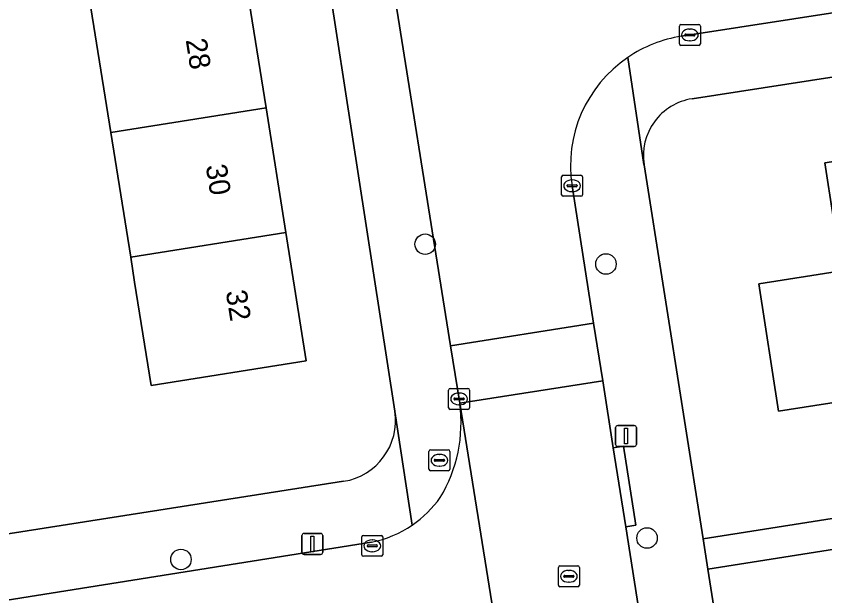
# Model space of a CAD drawing. Extents: x 160077 to 160948, y 386481 to 387498.
# Drawn here: x 160244.79 to 160283.4, y 387321.86 to 387349.54 of the extents above; entities that cross this region are included whole.
import ezdxf

# ---------------------------------------------------------------- set-up
doc = ezdxf.new("R2010")
doc.units = 0
for name, color, linetype in [('IMGEO_Boom', 7, 'Continuous'), ('IMGEO_Brandkraan', 7, 'Continuous'), ('IMGEO_Erf', 7, 'Continuous'), ('IMGEO_Kolk', 7, 'Continuous'), ('IMGEO_Lichtmast', 7, 'Continuous'), ('IMGEO_Pand', 7, 'Continuous'), ('IMGEO_Pand_nummerreeks', 7, 'Continuous'), ('IMGEO_Rijbaan_lokaal_open', 7, 'Continuous'), ('IMGEO_Rioolput', 7, 'Continuous'), ('IMGEO_Voetpad_open', 7, 'Continuous')]:
    doc.layers.add(name, color=color, linetype=linetype)

msp = doc.modelspace()

# ---------------------------------------------------------------- linework, layer by layer
at = {"layer": 'IMGEO_Boom'}
for centre in [(160264.321, 387338.653), (160272.951, 387337.706), (160274.913, 387324.624), (160252.66, 387323.599)]:
    msp.add_circle(centre, 0.489, dxfattribs=at)
at = {"layer": 'IMGEO_Brandkraan'}
for p, q in [((160264.498, 387327.909), (160264.498, 387328.761)), ((160264.573, 387328.835), (160265.425, 387328.835)), ((160265.499, 387328.761), (160265.499, 387327.909)), ((160264.757, 387328.329), (160264.757, 387328.341)), ((160265.195, 387328.292), (160264.797, 387328.292)), ((160264.8, 387328.378), (160265.198, 387328.378)), ((160264.986, 387328.615), (160265.011, 387328.615)), ((160265.241, 387328.341), (160265.241, 387328.329)), ((160265.009, 387328.055), (160264.984, 387328.055)), ((160265.425, 387327.835), (160264.573, 387327.835))]:
    msp.add_line(p, q, dxfattribs=at)
for points in [[(160264.498, 387327.909), (160264.498, 387328.761)], [(160264.573, 387328.835), (160265.425, 387328.835)], [(160265.499, 387328.761), (160265.499, 387327.909)], [(160265.425, 387327.835), (160264.573, 387327.835)]]:
    msp.add_lwpolyline(points, dxfattribs=at)
for centre, radius, start, end in [((160264.575, 387328.759), 0.0765, 91.552, 178.448), ((160264.575, 387328.759), 0.0765, 91.552, 178.448), ((160265.423, 387328.759), 0.0765, 1.552, 88.448), ((160265.423, 387328.759), 0.0765, 1.552, 88.448), ((160264.797, 387328.338), 0.0403, 85.8775, 175.7526), ((160264.794, 387328.328), 0.0366, 178.938, 274.7102), ((160265.198, 387328.335), 0.043, 264.8664, 352.4533), ((160265.202, 387328.34), 0.0386, 1.7309, 96.639), ((160264.575, 387327.911), 0.0765, 181.552, 268.448), ((160264.575, 387327.911), 0.0765, 181.552, 268.448), ((160265.423, 387327.911), 0.0765, 271.552, 358.448), ((160265.423, 387327.911), 0.0765, 271.552, 358.448)]:
    msp.add_arc(centre, radius, start, end, dxfattribs=at)
for centre, major_axis, ratio, start_param, end_param in [((160264.985, 387328.335), (-0.387, 0.002), 0.722429, 4.712389, 7.853982), ((160265.01, 387328.335), (-0.39, 0.002), 0.717154, 1.570796, 4.712389)]:
    msp.add_ellipse(centre, major_axis=major_axis, ratio=ratio, start_param=start_param, end_param=end_param, dxfattribs=at)
at = {"layer": 'IMGEO_Erf'}
for points in [[(160257.725, 387363.991), (160256.577, 387371.817), (160237.025, 387368.95), (160232.602, 387368.301), (160233.237, 387364.05), (160235.638, 387364.414), (160236.273, 387360.226), (160236.918, 387355.978), (160234.517, 387355.614), (160235.132, 387352.14), (160237.533, 387352.504), (160238.168, 387348.316), (160238.813, 387344.068), (160236.412, 387343.704), (160237.028, 387340.229), (160239.429, 387340.593), (160240.069, 387336.374), (160240.709, 387332.157), (160238.308, 387331.793), (160239.518, 387324.06), (160260.423, 387327.331)], [(160262.869, 387330.677), (160257.725, 387363.991)], [(160345.165, 387356.158), (160277.066, 387345.597)], [(160286.6, 387331.526), (160281.193, 387330.687), (160280.249, 387336.766), (160284.197, 387337.379), (160283.396, 387342.532), (160289.831, 387343.531)], [(160274.772, 387342.45), (160277.587, 387324.592), (160311.213, 387329.893), (160311.864, 387325.704), (160323.038, 387327.4), (160323.143, 387326.454), (160324.679, 387326.687), (160324.528, 387327.681), (160330.176, 387328.538), (160335.674, 387329.373), (160337.241, 387329.611), (160349.608, 387331.488), (160350.932, 387331.689)], [(160301.814, 387326.925), (160277.816, 387323.142), (160287.045, 387264.59)]]:
    msp.add_lwpolyline(points, dxfattribs=at)
msp.add_lwpolyline([(160247.417, 387355.892), (160246.469, 387361.847), (160245.495, 387367.966), (160247.966, 387368.359), (160252.903, 387369.145), (160253.877, 387363.025), (160254.825, 387357.07), (160255.772, 387351.115), (160256.72, 387345.159), (160257.668, 387339.204), (160258.642, 387333.085), (160251.234, 387331.906), (160250.448, 387336.844), (160250.26, 387338.026), (160249.312, 387343.981), (160248.364, 387349.937)], close=True, dxfattribs=at)
for centre, radius, start, end in [((160277.485, 387342.882), 2.747, 98.7741, 189.0457), ((160259.97, 387330.229), 2.933, 278.8859, 8.7788)]:
    msp.add_arc(centre, radius, start, end, dxfattribs=at)
at = {"layer": 'IMGEO_Kolk'}
for p, q in [((160276.532, 387349.143), (160277.384, 387349.143)), ((160276.457, 387348.217), (160276.457, 387349.069)), ((160276.945, 387348.923), (160276.97, 387348.923)), ((160277.458, 387349.069), (160277.458, 387348.217)), ((160276.716, 387348.637), (160276.716, 387348.649)), ((160277.154, 387348.6), (160276.756, 387348.6)), ((160276.759, 387348.686), (160277.157, 387348.686)), ((160276.968, 387348.363), (160276.943, 387348.363)), ((160277.2, 387348.649), (160277.2, 387348.637)), ((160277.384, 387348.143), (160276.532, 387348.143)), ((160270.832, 387341.016), (160270.832, 387341.868)), ((160270.907, 387341.942), (160271.759, 387341.942)), ((160271.833, 387341.868), (160271.833, 387341.016)), ((160271.091, 387341.436), (160271.091, 387341.448)), ((160271.529, 387341.399), (160271.131, 387341.399)), ((160271.134, 387341.485), (160271.532, 387341.485)), ((160271.32, 387341.722), (160271.345, 387341.722)), ((160271.575, 387341.448), (160271.575, 387341.436)), ((160271.343, 387341.162), (160271.318, 387341.162)), ((160271.759, 387340.942), (160270.907, 387340.942)), ((160265.512, 387331.765), (160266.364, 387331.765)), ((160265.437, 387330.839), (160265.437, 387331.691)), ((160265.925, 387331.545), (160265.95, 387331.545)), ((160266.438, 387331.691), (160266.438, 387330.839)), ((160265.696, 387331.259), (160265.696, 387331.271)), ((160266.134, 387331.222), (160265.736, 387331.222)), ((160265.739, 387331.308), (160266.137, 387331.308)), ((160265.948, 387330.985), (160265.923, 387330.985)), ((160266.18, 387331.271), (160266.18, 387331.259)), ((160266.364, 387330.765), (160265.512, 387330.765)), ((160261.294, 387323.825), (160261.294, 387324.677)), ((160261.369, 387324.751), (160262.221, 387324.751)), ((160261.782, 387324.531), (160261.807, 387324.531)), ((160262.295, 387324.677), (160262.295, 387323.825)), ((160261.553, 387324.245), (160261.553, 387324.257)), ((160261.991, 387324.208), (160261.593, 387324.208)), ((160261.596, 387324.294), (160261.994, 387324.294)), ((160262.037, 387324.257), (160262.037, 387324.245)), ((160262.221, 387323.751), (160261.369, 387323.751)), ((160261.805, 387323.971), (160261.78, 387323.971))]:
    msp.add_line(p, q, dxfattribs=at)
for points in [[(160276.532, 387349.143), (160277.384, 387349.143)], [(160276.457, 387348.217), (160276.457, 387349.069)], [(160277.458, 387349.069), (160277.458, 387348.217)], [(160277.384, 387348.143), (160276.532, 387348.143)], [(160270.832, 387341.016), (160270.832, 387341.868)], [(160270.907, 387341.942), (160271.759, 387341.942)], [(160271.833, 387341.868), (160271.833, 387341.016)], [(160271.759, 387340.942), (160270.907, 387340.942)], [(160265.512, 387331.765), (160266.364, 387331.765)], [(160265.437, 387330.839), (160265.437, 387331.691)], [(160266.438, 387331.691), (160266.438, 387330.839)], [(160266.364, 387330.765), (160265.512, 387330.765)], [(160261.294, 387323.825), (160261.294, 387324.677)], [(160261.369, 387324.751), (160262.221, 387324.751)], [(160262.295, 387324.677), (160262.295, 387323.825)], [(160262.221, 387323.751), (160261.369, 387323.751)]]:
    msp.add_lwpolyline(points, dxfattribs=at)
for centre, radius, start, end in [((160276.534, 387349.067), 0.0765, 91.552, 178.448), ((160276.534, 387349.067), 0.0765, 91.552, 178.448), ((160277.382, 387349.067), 0.0765, 1.552, 88.448), ((160277.382, 387349.067), 0.0765, 1.552, 88.448), ((160276.756, 387348.646), 0.0403, 85.8775, 175.7526), ((160276.753, 387348.636), 0.0366, 178.938, 274.7102), ((160277.157, 387348.643), 0.043, 264.8664, 352.4533), ((160277.161, 387348.648), 0.0386, 1.7309, 96.639), ((160276.534, 387348.219), 0.0765, 181.552, 268.448), ((160276.534, 387348.219), 0.0765, 181.552, 268.448), ((160277.382, 387348.219), 0.0765, 271.552, 358.448), ((160277.382, 387348.219), 0.0765, 271.552, 358.448), ((160270.909, 387341.866), 0.0765, 91.552, 178.448), ((160270.909, 387341.866), 0.0765, 91.552, 178.448), ((160271.757, 387341.866), 0.0765, 1.552, 88.448), ((160271.757, 387341.866), 0.0765, 1.552, 88.448), ((160271.131, 387341.445), 0.0403, 85.8775, 175.7526), ((160271.128, 387341.435), 0.0366, 178.938, 274.7102), ((160271.532, 387341.442), 0.043, 264.8664, 352.4533), ((160271.536, 387341.447), 0.0386, 1.7309, 96.639), ((160270.909, 387341.018), 0.0765, 181.552, 268.448), ((160270.909, 387341.018), 0.0765, 181.552, 268.448), ((160271.757, 387341.018), 0.0765, 271.552, 358.448), ((160271.757, 387341.018), 0.0765, 271.552, 358.448), ((160265.514, 387331.689), 0.0765, 91.552, 178.448), ((160265.514, 387331.689), 0.0765, 91.552, 178.448), ((160266.362, 387331.689), 0.0765, 1.552, 88.448), ((160266.362, 387331.689), 0.0765, 1.552, 88.448), ((160265.736, 387331.268), 0.0403, 85.8775, 175.7526), ((160265.733, 387331.258), 0.0366, 178.938, 274.7102), ((160266.137, 387331.265), 0.043, 264.8664, 352.4533), ((160266.141, 387331.27), 0.0386, 1.7309, 96.639), ((160265.514, 387330.841), 0.0765, 181.552, 268.448), ((160265.514, 387330.841), 0.0765, 181.552, 268.448), ((160266.362, 387330.841), 0.0765, 271.552, 358.448), ((160266.362, 387330.841), 0.0765, 271.552, 358.448), ((160261.371, 387324.675), 0.0765, 91.552, 178.448), ((160261.371, 387324.675), 0.0765, 91.552, 178.448), ((160262.219, 387324.675), 0.0765, 1.552, 88.448), ((160262.219, 387324.675), 0.0765, 1.552, 88.448), ((160261.593, 387324.254), 0.0403, 85.8775, 175.7526), ((160261.59, 387324.244), 0.0366, 178.938, 274.7102), ((160261.994, 387324.251), 0.043, 264.8664, 352.4533), ((160261.998, 387324.256), 0.0386, 1.7309, 96.639), ((160261.371, 387323.827), 0.0765, 181.552, 268.448), ((160261.371, 387323.827), 0.0765, 181.552, 268.448), ((160262.219, 387323.827), 0.0765, 271.552, 358.448), ((160262.219, 387323.827), 0.0765, 271.552, 358.448)]:
    msp.add_arc(centre, radius, start, end, dxfattribs=at)
for centre, major_axis, ratio, start_param, end_param in [((160276.944, 387348.643), (-0.387, 0.002), 0.722429, 4.712389, 7.853982), ((160276.969, 387348.643), (-0.39, 0.002), 0.717154, 1.570796, 4.712389), ((160271.319, 387341.442), (-0.387, 0.002), 0.722429, 4.712389, 7.853982), ((160271.344, 387341.442), (-0.39, 0.002), 0.717154, 1.570796, 4.712389), ((160265.924, 387331.265), (-0.387, 0.002), 0.722429, 4.712389, 7.853982), ((160265.949, 387331.265), (-0.39, 0.002), 0.717154, 1.570796, 4.712389), ((160261.781, 387324.251), (-0.387, 0.002), 0.722429, 4.712389, 7.853982), ((160261.806, 387324.251), (-0.39, 0.002), 0.717154, 1.570796, 4.712389)]:
    msp.add_ellipse(centre, major_axis=major_axis, ratio=ratio, start_param=start_param, end_param=end_param, dxfattribs=at)
at = {"layer": 'IMGEO_Lichtmast'}
for p, q in [((160273.412, 387329.095), (160273.412, 387329.895)), ((160273.412, 387329.895), (160273.412, 387329.095)), ((160273.512, 387329.995), (160274.302, 387329.995)), ((160274.302, 387329.995), (160273.512, 387329.995)), ((160274.402, 387329.895), (160274.402, 387329.095)), ((160274.402, 387329.095), (160274.402, 387329.895)), ((160274.302, 387328.995), (160273.512, 387328.995)), ((160273.512, 387328.995), (160274.302, 387328.995)), ((160258.538, 387324.841), (160259.328, 387324.841)), ((160259.328, 387324.841), (160258.538, 387324.841)), ((160258.438, 387323.941), (160258.438, 387324.741)), ((160258.438, 387324.741), (160258.438, 387323.941)), ((160259.428, 387324.741), (160259.428, 387323.941)), ((160259.428, 387323.941), (160259.428, 387324.741)), ((160259.328, 387323.841), (160258.538, 387323.841)), ((160258.538, 387323.841), (160259.328, 387323.841))]:
    msp.add_line(p, q, dxfattribs=at)
for points in [[(160273.832, 387329.87), (160273.982, 387329.87), (160273.982, 387329.12), (160273.832, 387329.12), (160273.832, 387329.87)], [(160258.858, 387324.716), (160259.008, 387324.716), (160259.008, 387323.966), (160258.858, 387323.966), (160258.858, 387324.716)]]:
    msp.add_lwpolyline(points, dxfattribs=at)
for centre, start, end in [((160273.512, 387329.895), 90, 180), ((160273.512, 387329.895), 90, 180), ((160274.302, 387329.895), 0, 90), ((160274.302, 387329.895), 360, 90), ((160273.512, 387329.095), 180, 270), ((160273.512, 387329.095), 180, 270), ((160274.302, 387329.095), 270, 0), ((160274.302, 387329.095), 270, 0), ((160258.538, 387324.741), 90, 180), ((160258.538, 387324.741), 90, 180), ((160259.328, 387324.741), 0, 90), ((160259.328, 387324.741), 360, 90), ((160258.538, 387323.941), 180, 270), ((160258.538, 387323.941), 180, 270), ((160259.328, 387323.941), 270, 0), ((160259.328, 387323.941), 270, 0)]:
    msp.add_arc(centre, 0.1, start, end, dxfattribs=at)
at = {"layer": 'IMGEO_Pand'}
for points in [[(160256.72, 387345.159), (160255.772, 387351.115), (160248.364, 387349.937), (160249.312, 387343.981)], [(160249.312, 387343.981), (160250.26, 387338.026), (160257.668, 387339.204), (160256.72, 387345.159)], [(160289.831, 387343.531), (160283.396, 387342.532), (160284.197, 387337.379), (160280.249, 387336.766), (160281.193, 387330.687), (160286.6, 387331.526), (160285.887, 387336.114), (160289.677, 387336.703), (160290.862, 387336.887)], [(160250.26, 387338.026), (160250.448, 387336.844), (160251.234, 387331.906), (160258.642, 387333.085), (160257.668, 387339.204)]]:
    msp.add_lwpolyline(points, close=True, dxfattribs=at)
at = {"layer": 'IMGEO_Rijbaan_lokaal_open'}
for points in [[(160306.164, 387353.162), (160324.17, 387355.972), (160323.094, 387362.939), (160304.367, 387360.049), (160262.397, 387353.48), (160265.535, 387333.801), (160272.364, 387334.875), (160271.331, 387341.446)], [(160276.556, 387348.583), (160306.164, 387353.162)], [(160268.704, 387313.984), (160265.973, 387331.055)], [(160261.761, 387324.424), (160231.152, 387319.558), (160178.484, 387311.5), (160179.39, 387306.487), (160196.527, 387309.19), (160256.989, 387318.714)]]:
    msp.add_lwpolyline(points, dxfattribs=at)
for points in [[(160265.535, 387333.801), (160265.973, 387331.055), (160272.796, 387332.128), (160272.364, 387334.875)], [(160277.217, 387304.02), (160273.892, 387325.164), (160273.299, 387328.934), (160272.796, 387332.128), (160265.973, 387331.055), (160268.704, 387313.984), (160271.418, 387296.886), (160274.828, 387275.015), (160281.66, 387276.081)]]:
    msp.add_lwpolyline(points, close=True, dxfattribs=at)
for centre, radius, start, end in [((160277.509, 387342.415), 6.241, 98.7872, 124.3141), ((160277.513, 387342.4), 6.256, 124.2684, 188.7755), ((160259.09, 387330.141), 6.944, 328.9902, 7.5619), ((160260.705, 387329.625), 5.308, 304.3961, 324.7845), ((160260.705, 387329.63), 5.312, 281.4692, 304.3642)]:
    msp.add_arc(centre, radius, start, end, dxfattribs=at)
at = {"layer": 'IMGEO_Rioolput'}
for p, q in [((160270.755, 387323.296), (160271.607, 387323.296)), ((160270.68, 387322.37), (160270.68, 387323.222)), ((160271.168, 387323.076), (160271.193, 387323.076)), ((160271.681, 387323.222), (160271.681, 387322.37)), ((160270.939, 387322.79), (160270.939, 387322.802)), ((160271.377, 387322.753), (160270.979, 387322.753)), ((160270.982, 387322.839), (160271.38, 387322.839)), ((160271.191, 387322.516), (160271.166, 387322.516)), ((160271.423, 387322.802), (160271.423, 387322.79)), ((160271.607, 387322.296), (160270.755, 387322.296))]:
    msp.add_line(p, q, dxfattribs=at)
for points in [[(160270.755, 387323.296), (160271.607, 387323.296)], [(160270.68, 387322.37), (160270.68, 387323.222)], [(160271.681, 387323.222), (160271.681, 387322.37)], [(160271.607, 387322.296), (160270.755, 387322.296)]]:
    msp.add_lwpolyline(points, dxfattribs=at)
for centre, radius, start, end in [((160270.757, 387323.22), 0.0765, 91.552, 178.448), ((160270.757, 387323.22), 0.0765, 91.552, 178.448), ((160271.605, 387323.22), 0.0765, 1.552, 88.448), ((160271.605, 387323.22), 0.0765, 1.552, 88.448), ((160270.979, 387322.799), 0.0403, 85.8775, 175.7526), ((160270.976, 387322.789), 0.0366, 178.938, 274.7102), ((160271.38, 387322.796), 0.043, 264.8664, 352.4533), ((160271.384, 387322.801), 0.0386, 1.7309, 96.639), ((160270.757, 387322.372), 0.0765, 181.552, 268.448), ((160270.757, 387322.372), 0.0765, 181.552, 268.448), ((160271.605, 387322.372), 0.0765, 271.552, 358.448), ((160271.605, 387322.372), 0.0765, 271.552, 358.448)]:
    msp.add_arc(centre, radius, start, end, dxfattribs=at)
for centre, major_axis, ratio, start_param, end_param in [((160271.167, 387322.796), (-0.387, 0.002), 0.722429, 4.712389, 7.853982), ((160271.192, 387322.796), (-0.39, 0.002), 0.717154, 1.570796, 4.712389)]:
    msp.add_ellipse(centre, major_axis=major_axis, ratio=ratio, start_param=start_param, end_param=end_param, dxfattribs=at)
at = {"layer": 'IMGEO_Voetpad_open'}
for points in [[(160345.211, 387372.769), (160344.769, 387377.466), (160321.622, 387373.883), (160320.112, 387373.649), (160260.008, 387364.344), (160257.725, 387363.991), (160262.869, 387330.677), (160262.878, 387330.668), (160263.703, 387325.245)], [(160344.432, 387359.134), (160326.936, 387356.404), (160324.17, 387355.972), (160306.164, 387353.162), (160276.556, 387348.583)], [(160277.066, 387345.597), (160345.165, 387356.158)], [(160265.973, 387331.055), (160265.535, 387333.801), (160262.397, 387353.48)], [(160273.991, 387347.57), (160274.761, 387342.456), (160274.772, 387342.45)], [(160277.816, 387323.142), (160277.587, 387324.592), (160274.772, 387342.45), (160274.761, 387342.456), (160273.991, 387347.57)], [(160271.331, 387341.446), (160272.364, 387334.875), (160272.796, 387332.128), (160273.299, 387328.934), (160273.792, 387329.015), (160274.385, 387325.245), (160273.892, 387325.164), (160277.217, 387304.02), (160281.66, 387276.081), (160282.097, 387273.333), (160283.546, 387264.055), (160285.741, 387250), (160287.919, 387236.059)], [(160263.703, 387325.245), (160262.878, 387330.668), (160262.869, 387330.677)], [(160260.423, 387327.331), (160239.518, 387324.06), (160238.032, 387323.828), (160176.51, 387314.203), (160175.004, 387313.967), (160176.271, 387305.995), (160180.322, 387280.516), (160156.018, 387276.748), (160154.726, 387276.548), (160146.224, 387275.251), (160141.641, 387274.55), (160139.785, 387274.28), (160132.053, 387273.157), (160139.615, 387268.878)], [(160155.14, 387273.594), (160156.25, 387273.768), (160180.628, 387277.584), (160182.221, 387277.833), (160183.577, 387278.045), (160183.115, 387281.016), (160182.569, 387284.911), (160181.704, 387290.247), (160180.952, 387294.721), (160179.995, 387300.418), (160179.39, 387306.487), (160178.484, 387311.5), (160231.152, 387319.558), (160261.761, 387324.424)], [(160292.304, 387231.224), (160291.461, 387236.621), (160289.345, 387250), (160287.045, 387264.59), (160277.816, 387323.142)]]:
    msp.add_lwpolyline(points, dxfattribs=at)
for points in [[(160301.814, 387326.925), (160309.705, 387328.169), (160310.282, 387324.506), (160312.006, 387324.767), (160311.864, 387325.704), (160311.213, 387329.893), (160277.587, 387324.592), (160277.816, 387323.142)], [(160273.299, 387328.934), (160273.892, 387325.164), (160274.385, 387325.245), (160273.792, 387329.015)]]:
    msp.add_lwpolyline(points, close=True, dxfattribs=at)
for centre, radius, start, end in [((160277.509, 387342.415), 6.241, 98.7872, 124.3141), ((160277.513, 387342.4), 6.256, 124.2684, 188.7755), ((160277.485, 387342.882), 2.747, 98.7741, 189.0457), ((160259.09, 387330.141), 6.944, 328.9902, 7.5619), ((160259.97, 387330.229), 2.933, 278.8859, 8.7788), ((160260.705, 387329.625), 5.308, 304.3961, 324.7845), ((160260.705, 387329.63), 5.312, 281.4692, 304.3642)]:
    msp.add_arc(centre, radius, start, end, dxfattribs=at)

# ---------------------------------------------------------------- texts
at = {"layer": 'IMGEO_Pand_nummerreeks'}
for s, p in [('28', (160252.883, 387348.408)), ('30', (160253.839, 387342.398)), ('32', (160254.795, 387336.394))]:
    msp.add_text(s, height=1, rotation=279.0429, dxfattribs=at).set_placement(p)

doc.saveas('drawing.dxf')
